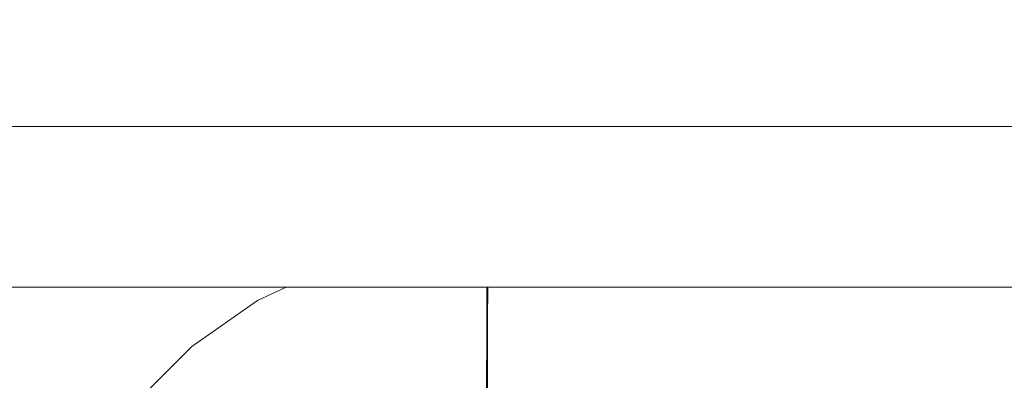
# Model space of a CAD drawing. Header units: millimetres. Extents: x -30280 to 309309, y -17460 to 4378.
# Tile 785 of 1056: x 249528 to 249599, y -13014 to -12988. Entities that reach past the tile are written whole.
import ezdxf

# ---------------------------------------------------------------- set-up
doc = ezdxf.new("R2010")
doc.units = ezdxf.units.MM
doc.header["$MEASUREMENT"] = 0
doc.linetypes.add('Wipeout_Contour', pattern=[1000, 0, -1000])
for name, color, linetype in [('Nuevo_08_E_Envans secs', 7, 'Continuous'), ('Nuevo_09_EI_Mobiliari general', 7, 'Continuous'), ('Nuevo_Ventanas Archicad', 7, 'Continuous')]:
    doc.layers.add(name, color=color, linetype=linetype)
doc.layers.add('Nuevo_09_EI_Mobiliari general_Pluma_Nº__1', color=7, linetype='Continuous', lineweight=5)

# ---------------------------------------------------------------- blocks, each defined once
blk = doc.blocks.new('Elem Sección_541_6', base_point=(235890.588, -13459.976))
at = {"color": 254, "linetype": 'Wipeout_Contour', "lineweight": 0, "ltscale": 1517989.291840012}
blk.add_wipeout([(248979.884, -11359.976), (254508.641, -11359.976), (254508.641, -13457.976), (254654.197, -13457.976), (254654.197, -11012.976), (248979.884, -11012.976)], dxfattribs=at).dxf.layer = 'Nuevo_08_E_Envans secs'
blk = doc.blocks.new('Elem Sección_543_6', base_point=(235890.588, -13459.976))
at = {"color": 254, "linetype": 'Wipeout_Contour', "lineweight": 0, "ltscale": 31165908.05935061}
blk.add_wipeout([(253368.641, -11399.976), (248979.884, -11399.976), (248979.884, -13305.666), (249022.416, -13068.118), (249023.053, -13065.78), (249026.984, -13043.488), (249005.387, -13043.488), (249005.387, -12987.919), (249005.459, -12987.919), (249019.024, -12561.809), (249441.751, -12561.809), (249455.316, -12987.919), (249455.387, -12987.919), (249455.387, -13043.488), (249433.791, -13043.488), (249437.722, -13065.78), (249438.358, -13068.118), (249480.387, -13302.855), (249522.416, -13068.119), (249523.053, -13065.78), (249526.984, -13043.488), (249505.387, -13043.488), (249505.387, -12987.919), (249505.459, -12987.919), (249519.024, -12561.809), (249941.751, -12561.809), (249955.316, -12987.919), (249955.387, -12987.919), (249955.387, -13043.488), (249933.791, -13043.488), (249937.722, -13065.78), (249938.358, -13068.119), (249980.387, -13302.855), (250022.416, -13068.119), (250023.053, -13065.78), (250026.984, -13043.488), (250005.387, -13043.488), (250005.387, -12987.919), (250005.459, -12987.919), (250019.024, -12561.81), (250441.751, -12561.81), (250455.316, -12987.919), (250455.387, -12987.919), (250455.387, -13043.488), (250433.791, -13043.488), (250437.722, -13065.78), (250438.358, -13068.119), (250480.387, -13302.855), (250522.416, -13068.119), (250523.053, -13065.78), (250526.984, -13043.488), (250505.387, -13043.488), (250505.387, -12987.919), (250505.459, -12987.919), (250519.024, -12561.81), (250941.751, -12561.81), (250955.316, -12987.919), (250955.387, -12987.919), (250955.387, -13043.488), (250933.791, -13043.488), (250937.722, -13065.78), (250938.358, -13068.119), (250980.387, -13302.855), (251022.416, -13068.119), (251023.053, -13065.78), (251026.984, -13043.488), (251005.387, -13043.488), (251005.387, -12987.919), (251005.459, -12987.919), (251019.024, -12561.81), (251441.751, -12561.81), (251455.316, -12987.919), (251455.387, -12987.919), (251455.387, -13043.488), (251433.791, -13043.488), (251437.722, -13065.78), (251438.358, -13068.119), (251480.387, -13302.855), (251522.416, -13068.119), (251523.053, -13065.78), (251526.984, -13043.488), (251505.387, -13043.488), (251505.387, -12987.919), (251505.459, -12987.919), (251519.024, -12561.81), (251941.751, -12561.81), (251955.316, -12987.919), (251955.387, -12987.919), (251955.387, -13043.488), (251933.791, -13043.488), (251937.722, -13065.78), (251938.358, -13068.119), (251980.387, -13302.855), (252022.416, -13068.119), (252023.053, -13065.78), (252026.984, -13043.488), (252005.387, -13043.488), (252005.387, -12987.919), (252005.459, -12987.919), (252019.024, -12561.81), (252441.751, -12561.81), (252455.316, -12987.919), (252455.387, -12987.919), (252455.387, -13043.488), (252433.791, -13043.488), (252437.722, -13065.78), (252438.358, -13068.119), (252480.387, -13302.855), (252522.416, -13068.119), (252523.053, -13065.78), (252526.984, -13043.488), (252505.387, -13043.488), (252505.387, -12987.919), (252505.459, -12987.919), (252519.024, -12561.81), (252941.751, -12561.81), (252955.316, -12987.919), (252955.387, -12987.919), (252955.387, -13043.488), (252933.791, -13043.488), (252937.722, -13065.78), (252938.358, -13068.119), (252999.567, -13409.976), (253368.641, -13409.976)], dxfattribs=at).dxf.layer = 'Nuevo_Ventanas Archicad'
blk = doc.blocks.new('Elem Sección_575_6', base_point=(235890.588, -13459.976))
at = {"color": 254, "linetype": 'Wipeout_Contour', "lineweight": 0, "ltscale": 1000271.859328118}
blk.add_wipeout([(249505.387, -12988.453), (249505.387, -12990.038), (249955.387, -12990.038), (249955.387, -12988.453)], dxfattribs=at).dxf.layer = 'Nuevo_09_EI_Mobiliari general'
at = {"color": 254, "linetype": 'Wipeout_Contour', "lineweight": 0, "ltscale": 2498694.046329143}
blk.add_wipeout([(249505.387, -13007.674), (249505.387, -13043.221), (249527.031, -13043.221), (249529.096, -13031.509), (249530.589, -13025.942), (249533.027, -13020.719), (249536.337, -13016.001), (249540.418, -13011.93), (249545.145, -13008.632), (249547.209, -13007.674)], dxfattribs=at).dxf.layer = 'Nuevo_09_EI_Mobiliari general'
at = {"color": 254, "linetype": 'Wipeout_Contour', "lineweight": 0, "ltscale": 1000272.292914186}
blk.add_wipeout([(249505.387, -12990.038), (249505.387, -12992.626), (249955.387, -12992.626), (249955.387, -12990.038)], dxfattribs=at).dxf.layer = 'Nuevo_09_EI_Mobiliari general'
at = {"color": 254, "linetype": 'Wipeout_Contour', "lineweight": 0, "ltscale": 1000274.491405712}
blk.add_wipeout([(249505.387, -13007.674), (249955.387, -13007.674), (249955.387, -12996.139), (249505.387, -12996.139)], dxfattribs=at).dxf.layer = 'Nuevo_09_EI_Mobiliari general'
at = {"color": 254, "linetype": 'Wipeout_Contour', "lineweight": 0, "ltscale": 999510.178167}
blk.add_wipeout([(249536.337, -13016.001), (249536.43, -13016.079), (249540.496, -13012.023), (249540.418, -13011.93)], dxfattribs=at).dxf.layer = 'Nuevo_09_EI_Mobiliari general'
at = {"color": 254, "linetype": 'Wipeout_Contour', "lineweight": 0, "ltscale": 1000272.926898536}
blk.add_wipeout([(249505.387, -12992.626), (249505.387, -12996.139), (249955.387, -12996.139), (249955.387, -12992.626)], dxfattribs=at).dxf.layer = 'Nuevo_09_EI_Mobiliari general'
at = {"color": 254, "linetype": 'Wipeout_Contour', "lineweight": 0, "ltscale": 999526.970064}
blk.add_wipeout([(249540.418, -13011.93), (249540.496, -13012.023), (249545.205, -13008.737), (249545.145, -13008.632)], dxfattribs=at).dxf.layer = 'Nuevo_09_EI_Mobiliari general'
at = {"layer": 'Nuevo_09_EI_Mobiliari general_Pluma_Nº__1', "color": 7, "linetype": 'Continuous', "lineweight": 5}
blk.add_line((249505.387, -12996.139), (249955.387, -12996.139), dxfattribs=at)
at = {"color": 254, "linetype": 'Wipeout_Contour', "lineweight": 0, "ltscale": 999540.389898}
blk.add_wipeout([(249545.145, -13008.632), (249545.205, -13008.737), (249547.497, -13007.674), (249547.209, -13007.674)], dxfattribs=at).dxf.layer = 'Nuevo_09_EI_Mobiliari general'
at = {"color": 254, "linetype": 'Wipeout_Contour', "lineweight": 0, "ltscale": 999510.88514}
blk.add_wipeout([(249540.496, -13012.023), (249536.43, -13016.079), (249536.707, -13016.311), (249540.728, -13012.3)], dxfattribs=at).dxf.layer = 'Nuevo_09_EI_Mobiliari general'
at = {"color": 254, "linetype": 'Wipeout_Contour', "lineweight": 0, "ltscale": 999527.553875}
blk.add_wipeout([(249545.205, -13008.737), (249540.496, -13012.023), (249540.728, -13012.3), (249545.385, -13009.05)], dxfattribs=at).dxf.layer = 'Nuevo_09_EI_Mobiliari general'
at = {"color": 254, "linetype": 'Wipeout_Contour', "lineweight": 0, "ltscale": 999541.903219}
blk.add_wipeout([(249547.497, -13007.674), (249545.205, -13008.737), (249545.385, -13009.05), (249548.351, -13007.674)], dxfattribs=at).dxf.layer = 'Nuevo_09_EI_Mobiliari general'
at = {"color": 254, "linetype": 'Wipeout_Contour', "lineweight": 0, "ltscale": 999512.284383}
blk.add_wipeout([(249540.728, -13012.3), (249536.707, -13016.311), (249537.158, -13016.691), (249541.106, -13012.752)], dxfattribs=at).dxf.layer = 'Nuevo_09_EI_Mobiliari general'
at = {"color": 254, "linetype": 'Wipeout_Contour', "lineweight": 0, "ltscale": 999528.710568}
blk.add_wipeout([(249545.385, -13009.05), (249540.728, -13012.3), (249541.106, -13012.752), (249545.679, -13009.561)], dxfattribs=at).dxf.layer = 'Nuevo_09_EI_Mobiliari general'
at = {"color": 254, "linetype": 'Wipeout_Contour', "lineweight": 0, "ltscale": 999544.701104}
blk.add_wipeout([(249548.351, -13007.674), (249545.385, -13009.05), (249545.679, -13009.561), (249549.746, -13007.674)], dxfattribs=at).dxf.layer = 'Nuevo_09_EI_Mobiliari general'
at = {"color": 254, "linetype": 'Wipeout_Contour', "lineweight": 0, "ltscale": 999514.333189}
blk.add_wipeout([(249541.106, -13012.752), (249537.158, -13016.691), (249537.77, -13017.205), (249541.619, -13013.366)], dxfattribs=at).dxf.layer = 'Nuevo_09_EI_Mobiliari general'
at = {"color": 254, "linetype": 'Wipeout_Contour', "lineweight": 0, "ltscale": 999530.404837}
blk.add_wipeout([(249545.679, -13009.561), (249541.106, -13012.752), (249541.619, -13013.366), (249546.078, -13010.254)], dxfattribs=at).dxf.layer = 'Nuevo_09_EI_Mobiliari general'
at = {"color": 254, "linetype": 'Wipeout_Contour', "lineweight": 0, "ltscale": 1249437.217579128}
blk.add_wipeout([(249549.746, -13007.674), (249545.679, -13009.561), (249546.078, -13010.254), (249551.009, -13007.966), (249550.904, -13007.674)], dxfattribs=at).dxf.layer = 'Nuevo_09_EI_Mobiliari general'
at = {"color": 254, "linetype": 'Wipeout_Contour', "lineweight": 0, "ltscale": 999516.969142}
blk.add_wipeout([(249537.77, -13017.205), (249538.525, -13017.84), (249542.252, -13014.122), (249541.619, -13013.366)], dxfattribs=at).dxf.layer = 'Nuevo_09_EI_Mobiliari general'
at = {"color": 254, "linetype": 'Wipeout_Contour', "lineweight": 0, "ltscale": 749670.756711}
blk.add_wipeout([(249550.904, -13007.674), (249551.009, -13007.966), (249552.11, -13007.674)], dxfattribs=at).dxf.layer = 'Nuevo_09_EI_Mobiliari general'
at = {"color": 254, "linetype": 'Wipeout_Contour', "lineweight": 0, "ltscale": 999532.585059}
blk.add_wipeout([(249541.619, -13013.366), (249542.252, -13014.122), (249546.569, -13011.109), (249546.078, -13010.254)], dxfattribs=at).dxf.layer = 'Nuevo_09_EI_Mobiliari general'
at = {"color": 254, "linetype": 'Wipeout_Contour', "lineweight": 0, "ltscale": 999550.488612}
blk.add_wipeout([(249546.078, -13010.254), (249546.569, -13011.109), (249551.345, -13008.893), (249551.009, -13007.966)], dxfattribs=at).dxf.layer = 'Nuevo_09_EI_Mobiliari general'
at = {"color": 254, "linetype": 'Wipeout_Contour', "lineweight": 0, "ltscale": 999520.11201}
blk.add_wipeout([(249542.252, -13014.122), (249538.525, -13017.84), (249539.399, -13018.575), (249542.985, -13014.998)], dxfattribs=at).dxf.layer = 'Nuevo_09_EI_Mobiliari general'
at = {"layer": 'Nuevo_09_EI_Mobiliari general_Pluma_Nº__1', "color": 7, "linetype": 'Continuous', "lineweight": 5}
blk.add_line((249536.337, -13016.001), (249540.418, -13011.93), dxfattribs=at)
at = {"color": 254, "linetype": 'Wipeout_Contour', "lineweight": 0, "ltscale": 999566.251679}
blk.add_wipeout([(249551.009, -13007.966), (249551.345, -13008.893), (249555.937, -13007.674), (249552.11, -13007.674)], dxfattribs=at).dxf.layer = 'Nuevo_09_EI_Mobiliari general'
at = {"color": 254, "linetype": 'Wipeout_Contour', "lineweight": 0, "ltscale": 999535.184871}
blk.add_wipeout([(249546.569, -13011.109), (249542.252, -13014.122), (249542.985, -13014.998), (249547.139, -13012.099)], dxfattribs=at).dxf.layer = 'Nuevo_09_EI_Mobiliari general'
at = {"color": 254, "linetype": 'Wipeout_Contour', "lineweight": 0, "ltscale": 999552.465952}
blk.add_wipeout([(249551.345, -13008.893), (249546.569, -13011.109), (249547.139, -13012.099), (249551.733, -13009.967)], dxfattribs=at).dxf.layer = 'Nuevo_09_EI_Mobiliari general'
at = {"layer": 'Nuevo_09_EI_Mobiliari general_Pluma_Nº__1', "color": 7, "linetype": 'Continuous', "lineweight": 5}
blk.add_line((249545.145, -13008.632), (249547.209, -13007.674), dxfattribs=at)
at = {"color": 254, "linetype": 'Wipeout_Contour', "lineweight": 0, "ltscale": 1249465.76426199}
blk.add_wipeout([(249555.937, -13007.674), (249551.345, -13008.893), (249551.733, -13009.967), (249556.629, -13008.668), (249556.456, -13007.674)], dxfattribs=at).dxf.layer = 'Nuevo_09_EI_Mobiliari general'
at = {"color": 254, "linetype": 'Wipeout_Contour', "lineweight": 0, "ltscale": 999538.12519}
blk.add_wipeout([(249547.139, -13012.099), (249542.985, -13014.998), (249543.796, -13015.967), (249547.769, -13013.195)], dxfattribs=at).dxf.layer = 'Nuevo_09_EI_Mobiliari general'
at = {"layer": 'Nuevo_09_EI_Mobiliari general_Pluma_Nº__1', "color": 7, "linetype": 'Continuous', "lineweight": 5}
blk.add_line((249540.418, -13011.93), (249545.145, -13008.632), dxfattribs=at)
at = {"color": 254, "linetype": 'Wipeout_Contour', "lineweight": 0, "ltscale": 1249491.314764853}
blk.add_wipeout([(249561.614, -13007.674), (249556.456, -13007.674), (249556.629, -13008.668), (249561.613, -13008.245), (249561.613, -13008.217)], dxfattribs=at).dxf.layer = 'Nuevo_09_EI_Mobiliari general'
at = {"color": 254, "linetype": 'Wipeout_Contour', "lineweight": 0, "ltscale": 999554.702614}
blk.add_wipeout([(249551.733, -13009.967), (249547.139, -13012.099), (249547.769, -13013.195), (249552.163, -13011.156)], dxfattribs=at).dxf.layer = 'Nuevo_09_EI_Mobiliari general'
at = {"color": 254, "linetype": 'Wipeout_Contour', "lineweight": 0, "ltscale": 999572.892382}
blk.add_wipeout([(249556.629, -13008.668), (249551.733, -13009.967), (249552.163, -13011.156), (249556.845, -13009.913)], dxfattribs=at).dxf.layer = 'Nuevo_09_EI_Mobiliari general'
at = {"color": 254, "linetype": 'Wipeout_Contour', "lineweight": 0, "ltscale": 999541.316623}
blk.add_wipeout([(249547.769, -13013.195), (249543.796, -13015.967), (249544.66, -13017), (249548.44, -13014.362)], dxfattribs=at).dxf.layer = 'Nuevo_09_EI_Mobiliari general'
at = {"color": 254, "linetype": 'Wipeout_Contour', "lineweight": 0, "ltscale": 1249491.99633067}
blk.add_wipeout([(249556.629, -13008.668), (249556.845, -13009.913), (249561.609, -13009.508), (249561.609, -13009.481), (249561.613, -13008.245)], dxfattribs=at).dxf.layer = 'Nuevo_09_EI_Mobiliari general'
at = {"color": 254, "linetype": 'Wipeout_Contour', "lineweight": 0, "ltscale": 999557.130604}
blk.add_wipeout([(249552.163, -13011.156), (249547.769, -13013.195), (249548.44, -13014.362), (249552.621, -13012.423)], dxfattribs=at).dxf.layer = 'Nuevo_09_EI_Mobiliari general'
at = {"color": 254, "linetype": 'Wipeout_Contour', "lineweight": 0, "ltscale": 999938.656485}
blk.add_wipeout([(249561.614, -13007.674), (249561.613, -13008.217), (249730.387, -13008.689), (249730.387, -13007.674)], dxfattribs=at).dxf.layer = 'Nuevo_09_EI_Mobiliari general'
at = {"color": 254, "linetype": 'Wipeout_Contour', "lineweight": 0, "ltscale": 999574.48274}
blk.add_wipeout([(249556.845, -13009.913), (249552.163, -13011.156), (249552.621, -13012.423), (249557.076, -13011.24)], dxfattribs=at).dxf.layer = 'Nuevo_09_EI_Mobiliari general'
at = {"layer": 'Nuevo_09_EI_Mobiliari general_Pluma_Nº__1', "color": 7, "linetype": 'Continuous', "lineweight": 5}
blk.add_line((249505.387, -13007.674), (249955.387, -13007.674), dxfattribs=at)
at = {"color": 254, "linetype": 'Wipeout_Contour', "lineweight": 0, "ltscale": 1499392.968543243}
blk.add_wipeout([(249561.672, -13009.503), (249556.845, -13009.913), (249557.076, -13011.24), (249561.606, -13010.855), (249561.606, -13010.828), (249561.668, -13010.828)], dxfattribs=at).dxf.layer = 'Nuevo_09_EI_Mobiliari general'
at = {"color": 254, "linetype": 'Wipeout_Contour', "lineweight": 0, "ltscale": 999559.67616}
blk.add_wipeout([(249552.621, -13012.423), (249548.44, -13014.362), (249549.132, -13015.567), (249553.093, -13013.729)], dxfattribs=at).dxf.layer = 'Nuevo_09_EI_Mobiliari general'
at = {"color": 254, "linetype": 'Wipeout_Contour', "lineweight": 0, "ltscale": 999938.888225}
blk.add_wipeout([(249561.613, -13008.217), (249561.609, -13009.481), (249730.387, -13009.952), (249730.387, -13008.689)], dxfattribs=at).dxf.layer = 'Nuevo_09_EI_Mobiliari general'
at = {"color": 254, "linetype": 'Wipeout_Contour', "lineweight": 0, "ltscale": 999576.150532}
blk.add_wipeout([(249557.076, -13011.24), (249552.621, -13012.423), (249553.093, -13013.729), (249557.314, -13012.608)], dxfattribs=at).dxf.layer = 'Nuevo_09_EI_Mobiliari general'
at = {"layer": 'Nuevo_09_EI_Mobiliari general_Pluma_Nº__1', "color": 7, "linetype": 'Continuous', "lineweight": 5}
for p, q in [((249561.614, -13007.674), (249561.613, -13008.217)), ((249561.677, -13007.674), (249561.676, -13008.217))]:
    blk.add_line(p, q, dxfattribs=at)
at = {"color": 254, "linetype": 'Wipeout_Contour', "lineweight": 0, "ltscale": 999593.583971}
blk.add_wipeout([(249561.668, -13010.85), (249557.076, -13011.24), (249557.314, -13012.608), (249561.664, -13012.239)], dxfattribs=at).dxf.layer = 'Nuevo_09_EI_Mobiliari general'
at = {"color": 254, "linetype": 'Wipeout_Contour', "lineweight": 0, "ltscale": 999562.262002}
blk.add_wipeout([(249553.093, -13013.729), (249549.132, -13015.567), (249549.825, -13016.771), (249553.566, -13015.035)], dxfattribs=at).dxf.layer = 'Nuevo_09_EI_Mobiliari general'
at = {"color": 254, "linetype": 'Wipeout_Contour', "lineweight": 0, "ltscale": 1499741.16210154}
blk.add_wipeout([(249561.609, -13009.481), (249561.609, -13009.508), (249561.672, -13009.503), (249561.668, -13010.828), (249730.387, -13011.299), (249730.387, -13009.952)], dxfattribs=at).dxf.layer = 'Nuevo_09_EI_Mobiliari general'
at = {"color": 254, "linetype": 'Wipeout_Contour', "lineweight": 0, "ltscale": 999577.84518}
blk.add_wipeout([(249557.314, -13012.608), (249553.093, -13013.729), (249553.566, -13015.035), (249557.551, -13013.977)], dxfattribs=at).dxf.layer = 'Nuevo_09_EI_Mobiliari general'
at = {"layer": 'Nuevo_09_EI_Mobiliari general_Pluma_Nº__1', "color": 7, "linetype": 'Continuous', "lineweight": 5}
for p, q in [((249561.613, -13008.217), (249561.609, -13009.481)), ((249561.676, -13008.217), (249561.672, -13009.481))]:
    blk.add_line(p, q, dxfattribs=at)
at = {"color": 254, "linetype": 'Wipeout_Contour', "lineweight": 0, "ltscale": 999594.335735}
blk.add_wipeout([(249561.664, -13012.239), (249557.314, -13012.608), (249557.551, -13013.977), (249561.661, -13013.628)], dxfattribs=at).dxf.layer = 'Nuevo_09_EI_Mobiliari general'
at = {"color": 254, "linetype": 'Wipeout_Contour', "lineweight": 0, "ltscale": 1749836.751110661}
blk.add_wipeout([(249561.606, -13010.855), (249561.668, -13010.85), (249561.665, -13012.217), (249730.388, -13012.689), (249743.601, -13012.652), (249743.605, -13011.336), (249561.606, -13010.828)], dxfattribs=at).dxf.layer = 'Nuevo_09_EI_Mobiliari general'
at = {"color": 254, "linetype": 'Wipeout_Contour', "lineweight": 0, "ltscale": 999579.515353}
blk.add_wipeout([(249557.551, -13013.977), (249553.566, -13015.035), (249554.024, -13016.302), (249557.782, -13015.304)], dxfattribs=at).dxf.layer = 'Nuevo_09_EI_Mobiliari general'
at = {"layer": 'Nuevo_09_EI_Mobiliari general_Pluma_Nº__1', "color": 7, "linetype": 'Continuous', "lineweight": 5}
for p, q in [((249561.609, -13009.481), (249561.606, -13010.828)), ((249561.672, -13009.481), (249561.668, -13010.828))]:
    blk.add_line(p, q, dxfattribs=at)
at = {"color": 254, "linetype": 'Wipeout_Contour', "lineweight": 0, "ltscale": 999595.077457}
blk.add_wipeout([(249561.661, -13013.628), (249557.551, -13013.977), (249557.782, -13015.304), (249561.657, -13014.975)], dxfattribs=at).dxf.layer = 'Nuevo_09_EI_Mobiliari general'
at = {"color": 254, "linetype": 'Wipeout_Contour', "lineweight": 0, "ltscale": 1249867.367871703}
blk.add_wipeout([(249561.661, -13013.607), (249743.597, -13014.115), (249743.601, -13012.725), (249561.665, -13012.217), (249561.664, -13012.239)], dxfattribs=at).dxf.layer = 'Nuevo_09_EI_Mobiliari general'
at = {"layer": 'Nuevo_09_EI_Mobiliari general_Pluma_Nº__1', "color": 7, "linetype": 'Continuous', "lineweight": 5}
for p, q in [((249561.606, -13010.828), (249561.602, -13012.217)), ((249561.668, -13010.828), (249561.665, -13012.217))]:
    blk.add_line(p, q, dxfattribs=at)
at = {"color": 254, "linetype": 'Wipeout_Contour', "lineweight": 0, "ltscale": 1249969.284908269}
blk.add_wipeout([(249561.657, -13014.954), (249717.181, -13015.388), (249717.178, -13014.115), (249717.177, -13014.041), (249561.661, -13013.607)], dxfattribs=at).dxf.layer = 'Nuevo_09_EI_Mobiliari general'
at = {"layer": 'Nuevo_09_EI_Mobiliari general_Pluma_Nº__1', "color": 7, "linetype": 'Continuous', "lineweight": 5}
for p, q in [((249561.602, -13012.217), (249561.598, -13013.606)), ((249561.665, -13012.217), (249561.661, -13013.607)), ((249561.598, -13013.606), (249561.594, -13014.953)), ((249561.661, -13013.607), (249561.657, -13014.954))]:
    blk.add_line(p, q, dxfattribs=at)

msp = doc.modelspace()

# ---------------------------------------------------------------- block references
at = {"layer": 'Nuevo_08_E_Envans secs', "lineweight": 0}
msp.add_blockref('Elem Sección_541_6', (235890.588, -13459.976), dxfattribs=at)

# ---------------------------------------------------------------- next in the draw order: block references
at = {"layer": 'Nuevo_Ventanas Archicad', "lineweight": 0}
msp.add_blockref('Elem Sección_543_6', (235890.588, -13459.976), dxfattribs=at)

# ---------------------------------------------------------------- next in the draw order: block references
at = {"layer": 'Nuevo_09_EI_Mobiliari general', "lineweight": 0}
msp.add_blockref('Elem Sección_575_6', (235890.588, -13459.976), dxfattribs=at)

doc.saveas('drawing.dxf')
